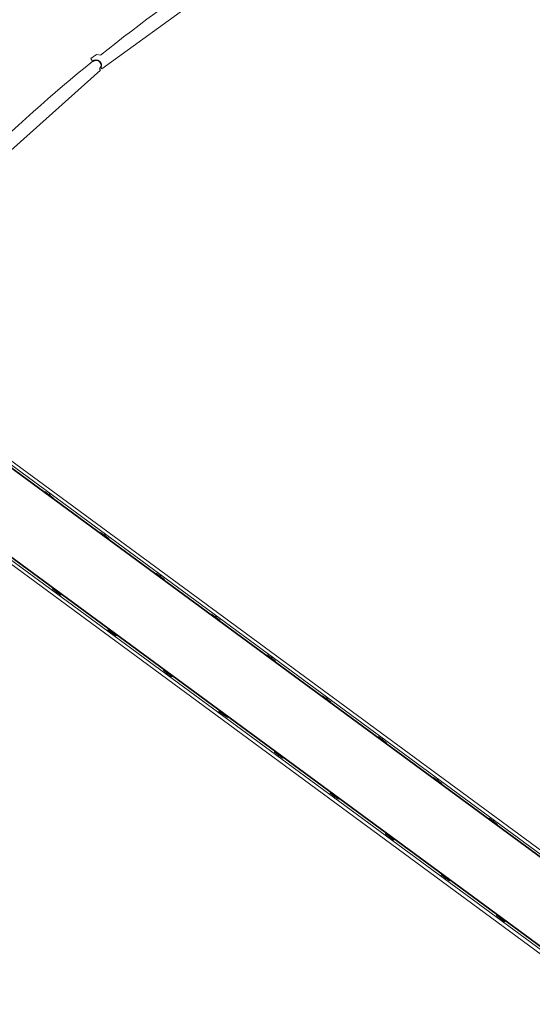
# Model space of a CAD drawing. Header units: metres. Extents: x 135583 to 135939, y 457896 to 458258.
# Tile 542 of 599: x 135716 to 135724, y 458148 to 458162. Entities that reach past the tile are written whole.
import ezdxf

# ---------------------------------------------------------------- set-up
doc = ezdxf.new("R2010")
doc.units = ezdxf.units.M
doc.layers.add('NIEUWE INSTALLATIE', color=250, linetype='Continuous', lineweight=0)

msp = doc.modelspace()

# ---------------------------------------------------------------- linework, layer by layer
at = {"layer": 'NIEUWE INSTALLATIE'}
for p, q in [((135717.418, 458161.078), (135719.335, 458162.466)), ((135717.339, 458161.286), (135717.258, 458161.227)), ((135717.402, 458161.276), (135717.339, 458161.286)), ((135717.258, 458161.227), (135717.284, 458161.19)), ((135717.291, 458161.183), (135717.286, 458161.189)), ((135717.407, 458161.094), (135717.418, 458161.078)), ((135715.636, 458159.485), (135717.399, 458161.062)), ((135717.399, 458161.062), (135717.384, 458161.079)), ((135751.41, 458129.472), (135710.692, 458159.387)), ((135710.702, 458159.319), (135751.342, 458129.462)), ((135751.3, 458129.456), (135710.709, 458159.277)), ((135710.711, 458159.266), (135751.289, 458129.454)), ((135711.096, 458157.593), (135750.695, 458128.5)), ((135750.685, 458128.567), (135711.124, 458157.632)), ((135711.142, 458157.656), (135750.678, 458128.609)), ((135750.677, 458128.621), (135711.147, 458157.662)), ((135716.589, 458154.957), (135716.595, 458154.965)), ((135716.595, 458154.965), (135716.716, 458154.876)), ((135716.652, 458154.923), (135716.664, 458154.94)), ((135716.66, 458154.918), (135716.652, 458154.923)), ((135716.672, 458154.934), (135716.66, 458154.918)), ((135716.716, 458154.876), (135716.71, 458154.868)), ((135717.393, 458154.366), (135717.399, 458154.374)), ((135717.399, 458154.374), (135717.52, 458154.285)), ((135717.456, 458154.333), (135717.468, 458154.349)), ((135717.464, 458154.327), (135717.456, 458154.333)), ((135717.476, 458154.343), (135717.464, 458154.327)), ((135717.52, 458154.285), (135717.514, 458154.277)), ((135718.197, 458153.776), (135718.203, 458153.784)), ((135718.203, 458153.784), (135718.324, 458153.695)), ((135718.259, 458153.742), (135718.272, 458153.759)), ((135718.268, 458153.736), (135718.259, 458153.742)), ((135718.28, 458153.753), (135718.268, 458153.736)), ((135718.324, 458153.695), (135718.318, 458153.687)), ((135716.703, 458153.558), (135716.709, 458153.566)), ((135716.824, 458153.469), (135716.703, 458153.558)), ((135716.747, 458153.5), (135716.76, 458153.516)), ((135716.768, 458153.51), (135716.755, 458153.494)), ((135716.76, 458153.516), (135716.768, 458153.51)), ((135716.83, 458153.477), (135716.824, 458153.469)), ((135719.001, 458153.185), (135719.007, 458153.193)), ((135719.007, 458153.193), (135719.128, 458153.104)), ((135719.063, 458153.152), (135719.076, 458153.168)), ((135719.071, 458153.146), (135719.063, 458153.152)), ((135719.084, 458153.162), (135719.071, 458153.146)), ((135717.507, 458152.967), (135717.513, 458152.975)), ((135719.128, 458153.104), (135719.122, 458153.096)), ((135717.628, 458152.878), (135717.507, 458152.967)), ((135717.551, 458152.909), (135717.563, 458152.926)), ((135717.572, 458152.92), (135717.559, 458152.903)), ((135717.563, 458152.926), (135717.572, 458152.92)), ((135717.634, 458152.886), (135717.628, 458152.878)), ((135719.805, 458152.594), (135719.811, 458152.602)), ((135719.811, 458152.602), (135719.932, 458152.514)), ((135719.867, 458152.561), (135719.879, 458152.577)), ((135719.875, 458152.555), (135719.867, 458152.561)), ((135719.888, 458152.572), (135719.875, 458152.555)), ((135719.932, 458152.514), (135719.926, 458152.506)), ((135718.311, 458152.377), (135718.317, 458152.385)), ((135718.432, 458152.288), (135718.311, 458152.377)), ((135718.355, 458152.319), (135718.367, 458152.335)), ((135718.375, 458152.329), (135718.363, 458152.313)), ((135718.367, 458152.335), (135718.375, 458152.329)), ((135718.438, 458152.296), (135718.432, 458152.288)), ((135720.609, 458152.004), (135720.615, 458152.012)), ((135720.615, 458152.012), (135720.736, 458151.923)), ((135720.671, 458151.97), (135720.683, 458151.987)), ((135720.691, 458151.981), (135720.679, 458151.964)), ((135720.679, 458151.964), (135720.671, 458151.97)), ((135720.736, 458151.923), (135720.73, 458151.915)), ((135719.115, 458151.786), (135719.121, 458151.794)), ((135719.236, 458151.697), (135719.115, 458151.786)), ((135719.159, 458151.728), (135719.171, 458151.745)), ((135719.179, 458151.739), (135719.167, 458151.722)), ((135719.171, 458151.745), (135719.179, 458151.739)), ((135719.242, 458151.705), (135719.236, 458151.697)), ((135721.413, 458151.413), (135721.419, 458151.421)), ((135721.419, 458151.421), (135721.54, 458151.332)), ((135721.475, 458151.38), (135721.487, 458151.396)), ((135721.483, 458151.374), (135721.475, 458151.38)), ((135721.495, 458151.39), (135721.483, 458151.374)), ((135721.54, 458151.332), (135721.534, 458151.324)), ((135719.919, 458151.195), (135719.925, 458151.203)), ((135720.04, 458151.107), (135719.919, 458151.195)), ((135719.963, 458151.137), (135719.975, 458151.154)), ((135719.983, 458151.148), (135719.971, 458151.131)), ((135719.975, 458151.154), (135719.983, 458151.148)), ((135720.046, 458151.115), (135720.04, 458151.107)), ((135722.217, 458150.822), (135722.223, 458150.831)), ((135722.223, 458150.831), (135722.344, 458150.742)), ((135722.279, 458150.789), (135722.291, 458150.806)), ((135722.287, 458150.783), (135722.279, 458150.789)), ((135722.299, 458150.8), (135722.287, 458150.783)), ((135722.344, 458150.742), (135722.338, 458150.734)), ((135720.723, 458150.605), (135720.729, 458150.613)), ((135720.844, 458150.516), (135720.723, 458150.605)), ((135720.767, 458150.547), (135720.779, 458150.563)), ((135720.787, 458150.557), (135720.775, 458150.541)), ((135720.779, 458150.563), (135720.787, 458150.557)), ((135720.85, 458150.524), (135720.844, 458150.516)), ((135723.021, 458150.232), (135723.027, 458150.24)), ((135723.027, 458150.24), (135723.147, 458150.151)), ((135723.083, 458150.198), (135723.095, 458150.215)), ((135723.091, 458150.193), (135723.083, 458150.198)), ((135723.103, 458150.209), (135723.091, 458150.193)), ((135723.147, 458150.151), (135723.142, 458150.143)), ((135721.527, 458150.014), (135721.533, 458150.022)), ((135721.648, 458149.925), (135721.527, 458150.014)), ((135721.571, 458149.956), (135721.583, 458149.973)), ((135721.591, 458149.967), (135721.579, 458149.95)), ((135721.583, 458149.973), (135721.591, 458149.967)), ((135721.653, 458149.933), (135721.648, 458149.925)), ((135722.331, 458149.423), (135722.336, 458149.432)), ((135722.451, 458149.335), (135722.331, 458149.423)), ((135722.375, 458149.365), (135722.387, 458149.382)), ((135722.395, 458149.376), (135722.383, 458149.36)), ((135722.387, 458149.382), (135722.395, 458149.376)), ((135722.457, 458149.343), (135722.451, 458149.335)), ((135723.134, 458148.833), (135723.14, 458148.841)), ((135723.255, 458148.744), (135723.134, 458148.833)), ((135723.179, 458148.775), (135723.191, 458148.791)), ((135723.199, 458148.785), (135723.187, 458148.769)), ((135723.191, 458148.791), (135723.199, 458148.785)), ((135723.261, 458148.752), (135723.255, 458148.744))]:
    msp.add_line(p, q, dxfattribs=at)
for centre, radius, start, end in [((135730.807, 458144.699), 21.319, 122.8759, 128.962), ((135730.638, 458144.569), 21.319, 128.7775, 134.8636), ((135717.338, 458161.131), 0.07, 311.8206, 131.8206)]:
    msp.add_arc(centre, radius, start, end, dxfattribs=at)
msp.add_ellipse((135717.334, 458161.128), major_axis=(0.0799, 0.0045), ratio=1, start_param=5.785696, end_param=8.473804, dxfattribs=at)

doc.saveas('drawing.dxf')
